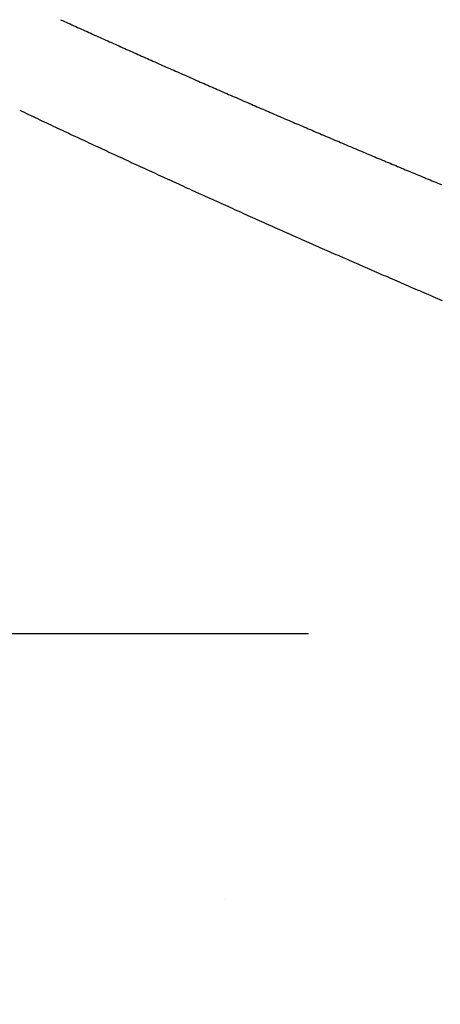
# Model space of a CAD drawing. Header units: millimetres. Extents: x 11979 to 23691, y 12825 to 41978.
# Tile 517 of 656: x 22047.46 to 22053, y 37941.77 to 37954.73. Entities that reach past the tile are written whole.
import ezdxf

# ---------------------------------------------------------------- set-up
doc = ezdxf.new("R2010")
doc.units = ezdxf.units.MM
doc.linetypes.add('4002', pattern=[2, 1, -1])
for name, color, linetype in [('-LI-WIDOK', 2, 'Continuous'), ('-WYMIAR', 8, 'Continuous'), ('PROJEKTOWANE', 5, 'Continuous')]:
    doc.layers.add(name, color=color, linetype=linetype)
doc.layers.add('DO USU', color=7, linetype='Continuous', true_color=0x969696)
doc.layers.add('ISTN. BUD', color=253, linetype='Continuous', true_color=0x828282)
doc.styles.get("Standard").update_dxf_attribs({"font": 'arial.ttf'})
doc.dimstyles.new('CZA-KROPKA-50', dxfattribs={"dimtxt": 12, "dimasz": 1, "dimexe": 2, "dimexo": 25, "dimgap": 4, "dimtad": 1, "dimdec": 1, "dimrnd": 0.5, "dimzin": 9, "dimdsep": 46, "dimtxsty": 'Standard', "dimblk": 'CZA-KROPKA', "dimblk1": 'CZA-KROPKA', "dimblk2": 'CZA-KROPKA', "dimsah": 1, "dimcen": -20, "dimse1": 1, "dimse2": 1, "dimclrd": 8, "dimclre": 8, "dimclrt": 9, "dimadec": 0, "dimazin": 0, "dimtfac": 1, "dimtdec": 1, "dimtmove": 1, "dimatfit": 3, "dimldrblk": 'CZA-KROPKA', "dimfxl": 1, "dimtolj": 1, "dimtzin": 9, "dimarcsym": 0})

# ---------------------------------------------------------------- blocks, each defined once
blk = doc.blocks.new('CZA-KROPKA')
at = {"layer": '-WYMIAR', "linetype": 'ByBlock'}
for p, q in [((0, 10), (0, -10)), ((5, 0), (-5, 0))]:
    blk.add_line(p, q, dxfattribs=at)
at = {"layer": '-WYMIAR', "linetype": 'ByBlock', "const_width": 2.5}
blk.add_lwpolyline([(-1.25, 0, 1), (1.25, 0, 1)], format="xyb", close=True, dxfattribs=at)
blk = doc.blocks.new('*D1434')
at = {"layer": '-LI-WIDOK', "color": 8, "lineweight": -2}
blk.add_line((22263.238, 39201.649), (22263.238, 37781.649), dxfattribs=at)
at = {"layer": 'Defpoints', "color": 0}
for p in [(20999.741, 39202.649), (22109.268, 37780.649), (22263.238, 37780.649)]:
    blk.add_point(p, dxfattribs=at)
at = {"layer": '-LI-WIDOK', "color": 8, "lineweight": -2}
for p, rotation in [((22263.238, 39202.649), 90), ((22263.238, 37780.649), 270)]:
    blk.add_blockref('CZA-KROPKA', p, dxfattribs=dict(at, rotation=rotation))
at = {"layer": '-LI-WIDOK', "color": 9, "insert": (22253.214, 38491.649), "char_height": 12, "attachment_point": 5, "rotation": 90}
blk.add_mtext('\\A1;1422', dxfattribs=at)
blk = doc.blocks.new('*D1455')
at = {"layer": '-LI-WIDOK', "color": 8, "lineweight": -2}
blk.add_line((20410.268, 37626.682), (22108.268, 37626.682), dxfattribs=at)
at = {"layer": 'Defpoints', "color": 0}
for p in [(20409.268, 38054.693), (22109.268, 37730.693), (22109.268, 37626.682)]:
    blk.add_point(p, dxfattribs=at)
at = {"layer": '-LI-WIDOK', "color": 8, "lineweight": -2, "rotation": 180}
blk.add_blockref('CZA-KROPKA', (20409.268, 37626.682), dxfattribs=at)
at = {"layer": '-LI-WIDOK', "color": 8, "lineweight": -2}
blk.add_blockref('CZA-KROPKA', (22109.268, 37626.682), dxfattribs=at)
at = {"layer": '-LI-WIDOK', "color": 9, "insert": (21259.268, 37636.809), "char_height": 12, "attachment_point": 5}
blk.add_mtext('\\A1;1700', dxfattribs=at)
blk = doc.blocks.new('*D1456')
at = {"layer": '-LI-WIDOK', "color": 8, "lineweight": -2}
blk.add_line((19929.268, 37596.423), (22108.268, 37596.423), dxfattribs=at)
at = {"layer": 'Defpoints', "color": 0}
for p in [(19928.268, 38054.693), (22109.268, 37730.693), (22109.268, 37596.423)]:
    blk.add_point(p, dxfattribs=at)
at = {"layer": '-LI-WIDOK', "color": 8, "lineweight": -2, "rotation": 180}
blk.add_blockref('CZA-KROPKA', (19928.268, 37596.423), dxfattribs=at)
at = {"layer": '-LI-WIDOK', "color": 8, "lineweight": -2}
blk.add_blockref('CZA-KROPKA', (22109.268, 37596.423), dxfattribs=at)
at = {"layer": '-LI-WIDOK', "color": 9, "insert": (21018.768, 37606.55), "char_height": 12, "attachment_point": 5}
blk.add_mtext('\\A1;2181', dxfattribs=at)
blk = doc.blocks.new('Pisuar NOVA PRO ze zintegrowanym ceramicznym sitkiem')
for points in [[(-0.10108, -0.23803, 0), (-0.10122, -0.23774, 0), (-0.10136, -0.23744, 0), (-0.1015, -0.23715, 0), (-0.10164, -0.23686, 0), (-0.10178, -0.23656, 0), (-0.10192, -0.23627, 0), (-0.10205, -0.23598, 0), (-0.10219, -0.23568, 0), (-0.10233, -0.23539, 0), (-0.10247, -0.2351, 0), (-0.10261, -0.2348, 0), (-0.10274, -0.23451, 0), (-0.10288, -0.23422, 0), (-0.10302, -0.23392, 0), (-0.10316, -0.23363, 0), (-0.1033, -0.23334, 0), (-0.10343, -0.23304, 0), (-0.10357, -0.23275, 0), (-0.10371, -0.23246, 0), (-0.10385, -0.23216, 0), (-0.10398, -0.23187, 0), (-0.10412, -0.23157, 0), (-0.10426, -0.23128, 0), (-0.1044, -0.23099, 0), (-0.10453, -0.23069, 0), (-0.10467, -0.2304, 0), (-0.10481, -0.23011, 0), (-0.10494, -0.22981, 0), (-0.10508, -0.22952, 0), (-0.10522, -0.22922, 0), (-0.10536, -0.22893, 0), (-0.10549, -0.22864, 0), (-0.10563, -0.22834, 0), (-0.10577, -0.22805, 0), (-0.1059, -0.22775, 0), (-0.10604, -0.22746, 0), (-0.10618, -0.22717, 0), (-0.10631, -0.22687, 0), (-0.10645, -0.22658, 0), (-0.10659, -0.22628, 0), (-0.10672, -0.22599, 0), (-0.10686, -0.22569, 0), (-0.10699, -0.2254, 0), (-0.10713, -0.22511, 0), (-0.10727, -0.22481, 0), (-0.1074, -0.22452, 0), (-0.10754, -0.22422, 0), (-0.10767, -0.22393, 0), (-0.10781, -0.22363, 0), (-0.10795, -0.22334, 0), (-0.10808, -0.22305, 0), (-0.10822, -0.22275, 0), (-0.10835, -0.22246, 0), (-0.10849, -0.22216, 0), (-0.10862, -0.22187, 0), (-0.10876, -0.22157, 0), (-0.10889, -0.22128, 0), (-0.10903, -0.22098, 0), (-0.10916, -0.22069, 0), (-0.1093, -0.22039, 0), (-0.10943, -0.2201, 0), (-0.10957, -0.2198, 0), (-0.1097, -0.21951, 0), (-0.10984, -0.21921, 0), (-0.10997, -0.21892, 0), (-0.11011, -0.21862, 0), (-0.11024, -0.21833, 0), (-0.11038, -0.21803, 0), (-0.11051, -0.21774, 0), (-0.11065, -0.21744, 0), (-0.11078, -0.21715, 0), (-0.11092, -0.21685, 0), (-0.11105, -0.21656, 0), (-0.11119, -0.21626, 0), (-0.11132, -0.21597, 0), (-0.11145, -0.21567, 0), (-0.11159, -0.21538, 0), (-0.11172, -0.21508, 0), (-0.11186, -0.21479, 0), (-0.11199, -0.21449, 0), (-0.11212, -0.2142, 0), (-0.11226, -0.2139, 0), (-0.11239, -0.21361, 0), (-0.11253, -0.21331, 0), (-0.11266, -0.21302, 0), (-0.11279, -0.21272, 0), (-0.11293, -0.21242, 0), (-0.11306, -0.21213, 0), (-0.11319, -0.21183, 0), (-0.11333, -0.21154, 0), (-0.11346, -0.21124, 0), (-0.11359, -0.21095, 0), (-0.11373, -0.21065, 0), (-0.11386, -0.21036, 0), (-0.11399, -0.21006, 0), (-0.11413, -0.20976, 0), (-0.11426, -0.20947, 0), (-0.11439, -0.20917, 0), (-0.11452, -0.20888, 0), (-0.11466, -0.20858, 0), (-0.11479, -0.20829, 0), (-0.11492, -0.20799, 0), (-0.11506, -0.20769, 0), (-0.11519, -0.2074, 0), (-0.11532, -0.2071, 0), (-0.11545, -0.20681, 0), (-0.11559, -0.20651, 0), (-0.11572, -0.20621, 0), (-0.11585, -0.20592, 0), (-0.11598, -0.20562, 0), (-0.11611, -0.20533, 0), (-0.11625, -0.20503, 0), (-0.11638, -0.20473, 0), (-0.11651, -0.20444, 0), (-0.11664, -0.20414, 0), (-0.11677, -0.20384, 0), (-0.11691, -0.20355, 0), (-0.11704, -0.20325, 0), (-0.11717, -0.20296, 0), (-0.1173, -0.20266, 0), (-0.11743, -0.20236, 0), (-0.11756, -0.20207, 0), (-0.1177, -0.20177, 0), (-0.11783, -0.20147, 0), (-0.11796, -0.20118, 0), (-0.11809, -0.20088, 0), (-0.11822, -0.20058, 0), (-0.11835, -0.20029, 0), (-0.11848, -0.19999, 0), (-0.11861, -0.19969, 0), (-0.11874, -0.1994, 0), (-0.11888, -0.1991, 0), (-0.11901, -0.1988, 0), (-0.11914, -0.19851, 0), (-0.11927, -0.19821, 0), (-0.1194, -0.19791, 0), (-0.11953, -0.19762, 0), (-0.11966, -0.19732, 0), (-0.11979, -0.19702, 0), (-0.11992, -0.19673, 0), (-0.12005, -0.19643, 0), (-0.12018, -0.19613, 0), (-0.12031, -0.19584, 0), (-0.12044, -0.19554, 0), (-0.12057, -0.19524, 0), (-0.1207, -0.19494, 0), (-0.12083, -0.19465, 0), (-0.12096, -0.19435, 0), (-0.12109, -0.19405, 0), (-0.12122, -0.19376, 0), (-0.12135, -0.19346, 0), (-0.12148, -0.19316, 0), (-0.12161, -0.19286, 0), (-0.12174, -0.19257, 0), (-0.12187, -0.19227, 0), (-0.122, -0.19197, 0), (-0.12213, -0.19168, 0), (-0.12226, -0.19138, 0), (-0.12239, -0.19108, 0), (-0.12252, -0.19078, 0), (-0.12265, -0.19049, 0), (-0.12277, -0.19019, 0), (-0.1229, -0.18989, 0), (-0.12303, -0.18959, 0), (-0.12316, -0.1893, 0), (-0.12329, -0.189, 0), (-0.12342, -0.1887, 0), (-0.12355, -0.1884, 0), (-0.12368, -0.18811, 0), (-0.1238, -0.18781, 0), (-0.12393, -0.18751, 0), (-0.12406, -0.18721, 0), (-0.12419, -0.18692, 0), (-0.12432, -0.18662, 0), (-0.12445, -0.18632, 0), (-0.12458, -0.18602, 0), (-0.1247, -0.18572, 0), (-0.12483, -0.18543, 0), (-0.12496, -0.18513, 0), (-0.12509, -0.18483, 0), (-0.12522, -0.18453, 0), (-0.12534, -0.18423, 0), (-0.12547, -0.18394, 0), (-0.1256, -0.18364, 0), (-0.12573, -0.18334, 0), (-0.12586, -0.18304, 0), (-0.12598, -0.18275, 0), (-0.12611, -0.18245, 0)], [(-0.08917, -0.23264, 0), (-0.08929, -0.23239, 0), (-0.0894, -0.23214, 0), (-0.08951, -0.2319, 0), (-0.08962, -0.23165, 0), (-0.08973, -0.2314, 0), (-0.08985, -0.23115, 0), (-0.08996, -0.23091, 0), (-0.09007, -0.23066, 0), (-0.09018, -0.23041, 0), (-0.09029, -0.23016, 0), (-0.09041, -0.22991, 0), (-0.09052, -0.22967, 0), (-0.09063, -0.22942, 0), (-0.09074, -0.22917, 0), (-0.09085, -0.22892, 0), (-0.09096, -0.22868, 0), (-0.09108, -0.22843, 0), (-0.09119, -0.22818, 0), (-0.0913, -0.22793, 0), (-0.09141, -0.22768, 0), (-0.09152, -0.22744, 0), (-0.09163, -0.22719, 0), (-0.09175, -0.22694, 0), (-0.09186, -0.22669, 0), (-0.09197, -0.22644, 0), (-0.09208, -0.2262, 0), (-0.09219, -0.22595, 0), (-0.0923, -0.2257, 0), (-0.09241, -0.22545, 0), (-0.09252, -0.2252, 0), (-0.09263, -0.22496, 0), (-0.09275, -0.22471, 0), (-0.09286, -0.22446, 0), (-0.09297, -0.22421, 0), (-0.09308, -0.22396, 0), (-0.09319, -0.22372, 0), (-0.0933, -0.22347, 0), (-0.09341, -0.22322, 0), (-0.09352, -0.22297, 0), (-0.09363, -0.22272, 0), (-0.09374, -0.22247, 0), (-0.09385, -0.22223, 0), (-0.09396, -0.22198, 0), (-0.09407, -0.22173, 0), (-0.09418, -0.22148, 0), (-0.09429, -0.22123, 0), (-0.0944, -0.22098, 0), (-0.09451, -0.22074, 0), (-0.09462, -0.22049, 0), (-0.09473, -0.22024, 0), (-0.09485, -0.21999, 0), (-0.09496, -0.21974, 0), (-0.09507, -0.21949, 0), (-0.09518, -0.21925, 0), (-0.09529, -0.219, 0), (-0.0954, -0.21875, 0), (-0.09551, -0.2185, 0), (-0.09561, -0.21825, 0), (-0.09572, -0.218, 0), (-0.09583, -0.21775, 0), (-0.09594, -0.21751, 0), (-0.09605, -0.21726, 0), (-0.09616, -0.21701, 0), (-0.09627, -0.21676, 0), (-0.09638, -0.21651, 0), (-0.09649, -0.21626, 0), (-0.0966, -0.21601, 0), (-0.09671, -0.21576, 0), (-0.09682, -0.21552, 0), (-0.09693, -0.21527, 0), (-0.09704, -0.21502, 0), (-0.09715, -0.21477, 0), (-0.09726, -0.21452, 0), (-0.09737, -0.21427, 0), (-0.09748, -0.21402, 0), (-0.09758, -0.21377, 0), (-0.09769, -0.21352, 0), (-0.0978, -0.21328, 0), (-0.09791, -0.21303, 0), (-0.09802, -0.21278, 0), (-0.09813, -0.21253, 0), (-0.09824, -0.21228, 0), (-0.09835, -0.21203, 0), (-0.09846, -0.21178, 0), (-0.09856, -0.21153, 0), (-0.09867, -0.21128, 0), (-0.09878, -0.21103, 0), (-0.09889, -0.21079, 0), (-0.099, -0.21054, 0), (-0.09911, -0.21029, 0), (-0.09922, -0.21004, 0), (-0.09932, -0.20979, 0), (-0.09943, -0.20954, 0), (-0.09954, -0.20929, 0), (-0.09965, -0.20904, 0), (-0.09976, -0.20879, 0), (-0.09987, -0.20854, 0), (-0.09997, -0.20829, 0), (-0.10008, -0.20804, 0), (-0.10019, -0.20779, 0), (-0.1003, -0.20754, 0), (-0.10041, -0.2073, 0), (-0.10051, -0.20705, 0), (-0.10062, -0.2068, 0), (-0.10073, -0.20655, 0), (-0.10084, -0.2063, 0), (-0.10095, -0.20605, 0), (-0.10105, -0.2058, 0), (-0.10116, -0.20555, 0), (-0.10127, -0.2053, 0), (-0.10138, -0.20505, 0), (-0.10148, -0.2048, 0), (-0.10159, -0.20455, 0), (-0.1017, -0.2043, 0), (-0.10181, -0.20405, 0), (-0.10191, -0.2038, 0), (-0.10202, -0.20355, 0), (-0.10213, -0.2033, 0), (-0.10224, -0.20305, 0), (-0.10234, -0.2028, 0), (-0.10245, -0.20255, 0), (-0.10256, -0.2023, 0), (-0.10266, -0.20205, 0), (-0.10277, -0.2018, 0), (-0.10288, -0.20155, 0), (-0.10298, -0.2013, 0), (-0.10309, -0.20105, 0), (-0.1032, -0.2008, 0), (-0.10331, -0.20055, 0), (-0.10341, -0.2003, 0), (-0.10352, -0.20005, 0), (-0.10363, -0.1998, 0), (-0.10373, -0.19955, 0), (-0.10384, -0.1993, 0), (-0.10395, -0.19905, 0), (-0.10405, -0.1988, 0), (-0.10416, -0.19855, 0), (-0.10426, -0.1983, 0), (-0.10437, -0.19805, 0), (-0.10448, -0.1978, 0), (-0.10458, -0.19755, 0), (-0.10469, -0.1973, 0), (-0.1048, -0.19705, 0), (-0.1049, -0.1968, 0), (-0.10501, -0.19655, 0), (-0.10511, -0.1963, 0), (-0.10522, -0.19605, 0), (-0.10533, -0.1958, 0), (-0.10543, -0.19555, 0), (-0.10554, -0.1953, 0), (-0.10564, -0.19505, 0), (-0.10575, -0.1948, 0), (-0.10586, -0.19455, 0), (-0.10596, -0.1943, 0), (-0.10607, -0.19405, 0), (-0.10617, -0.1938, 0), (-0.10628, -0.19355, 0), (-0.10638, -0.1933, 0), (-0.10649, -0.19305, 0), (-0.1066, -0.1928, 0), (-0.1067, -0.19255, 0), (-0.10681, -0.1923, 0), (-0.10691, -0.19205, 0), (-0.10702, -0.1918, 0), (-0.10712, -0.19155, 0), (-0.10723, -0.1913, 0), (-0.10733, -0.19105, 0), (-0.10744, -0.19079, 0), (-0.10754, -0.19054, 0), (-0.10765, -0.19029, 0), (-0.10775, -0.19004, 0), (-0.10786, -0.18979, 0), (-0.10796, -0.18954, 0), (-0.10807, -0.18929, 0), (-0.10817, -0.18904, 0), (-0.10828, -0.18879, 0), (-0.10838, -0.18854, 0), (-0.10849, -0.18829, 0), (-0.10859, -0.18804, 0), (-0.1087, -0.18779, 0), (-0.1088, -0.18754, 0), (-0.10891, -0.18728, 0), (-0.10901, -0.18703, 0), (-0.10911, -0.18678, 0), (-0.10922, -0.18653, 0), (-0.10932, -0.18628, 0), (-0.10943, -0.18603, 0), (-0.10953, -0.18578, 0), (-0.10964, -0.18553, 0), (-0.10974, -0.18528, 0), (-0.10984, -0.18503, 0), (-0.10995, -0.18477, 0), (-0.11005, -0.18452, 0), (-0.11016, -0.18427, 0), (-0.11026, -0.18402, 0), (-0.11036, -0.18377, 0), (-0.11047, -0.18352, 0), (-0.11057, -0.18327, 0), (-0.11068, -0.18302, 0), (-0.11078, -0.18277, 0), (-0.11088, -0.18251, 0)]]:
    blk.add_polyline3d(points)

msp = doc.modelspace()

# ---------------------------------------------------------------- hatches: boundary and pattern name
at = {"layer": 'ISTN. BUD'}
h = msp.add_hatch(dxfattribs=at)
h.set_pattern_fill('DOTS', color=256, scale=2.55)
h.set_pattern_definition([(0, (8112.473, 14221.135), (2.0240625, 4.048125), [0, -4.048125])])
h.paths.add_polyline_path([(21946.268, 37934.649), (21946.268, 37946.649), (22071.268, 37946.649), (22071.268, 37934.649)])

# ---------------------------------------------------------------- linework, layer by layer
at = {"layer": 'DO USU', "linetype": '4002', "ltscale": 10}
msp.add_line((22071.268, 37946.649), (21946.268, 37946.649), dxfattribs=at)

# ---------------------------------------------------------------- block references
at = {"layer": 'PROJEKTOWANE', "xscale": -100, "yscale": 100, "zscale": 100, "rotation": 270.0000000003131}
msp.add_blockref('Pisuar NOVA PRO ze zintegrowanym ceramicznym sitkiem', (22071.268, 37963.649), dxfattribs=at)

# ---------------------------------------------------------------- dimensions: what is measured, and where the dimension line sits
at = {"layer": '-LI-WIDOK'}
dim = msp.add_linear_dim(base=(22263.238, 37780.649), p1=(20999.741, 39202.649), p2=(22109.268, 37780.649), angle=90, dimstyle='CZA-KROPKA-50', override={"dimfxl": 0, "dimfxlon": 1}, dxfattribs=at)
dim.commit()
dim.dimension.update_dxf_attribs({"geometry": '*D1434', "text_midpoint": (22253.214, 38491.649)})
for base, p1, picture, middle in [((22109.268, 37596.423), (19928.268, 38054.693), '*D1456', (21018.768, 37606.55)), ((22109.268, 37626.682), (20409.268, 38054.693), '*D1455', (21259.268, 37636.809))]:
    dim = msp.add_linear_dim(base=base, p1=p1, p2=(22109.268, 37730.693), dimstyle='CZA-KROPKA-50', override={"dimfxl": 0, "dimfxlon": 1}, dxfattribs=at)
    dim.commit()
    dim.dimension.update_dxf_attribs({"geometry": picture, "text_midpoint": middle})

doc.saveas('drawing.dxf')
